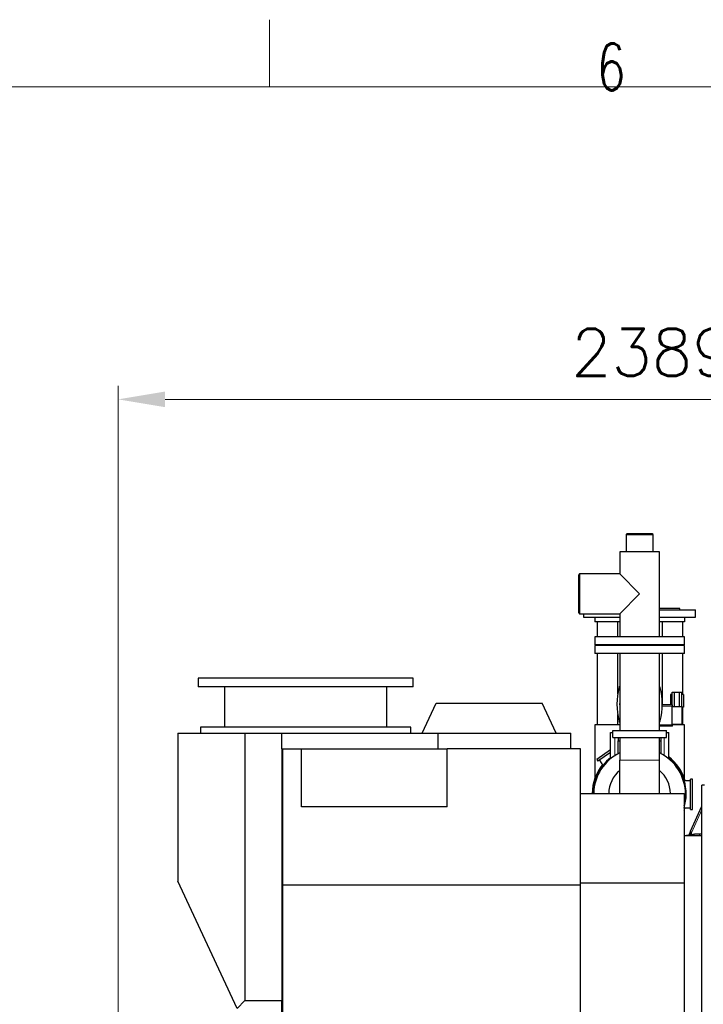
# Model space of a CAD drawing. Header units: inches. Extents: x 0 to 17820, y -10 to 12600.
# Tile 275 of 338: x 6852 to 8379, y 10402 to 12600. Entities that reach past the tile are written whole.
import ezdxf

# ---------------------------------------------------------------- set-up
doc = ezdxf.new("R2010")
doc.units = ezdxf.units.IN
for name, color, linetype, true_color in [('1', 7, 'Continuous', 0xffffff), ('210', 7, 'Continuous', 0xffffff), ('254', 7, 'Continuous', 0xffffff)]:
    doc.layers.add(name, color=color, linetype=linetype, true_color=true_color)
doc.styles.add('latin_extended', font='simplex.shx')
doc.dimstyles.get("Standard").update_dxf_attribs({"dimtxt": 0.18, "dimasz": 0.18, "dimexe": 0.18, "dimexo": 0.0625, "dimgap": 0.09, "dimtad": 0, "dimtih": 1, "dimtoh": 1, "dimdec": 4, "dimzin": 0, "dimdsep": 46, "dimtxsty": 'Standard', "dimcen": 0.09, "dimadec": 0, "dimazin": 0, "dimtfac": 1, "dimtdec": 4, "dimtofl": 0, "dimtmove": 0, "dimatfit": 3, "dimfxl": 1, "dimtolj": 1, "dimtzin": 0, "dimarcsym": 0})

# ---------------------------------------------------------------- blocks, each defined once
blk = doc.blocks.new('_U4')
at = {"layer": '254', "color": 3, "linetype": 'Continuous', "lineweight": 13, "transparency": 16777216}
for p, q in [((7072.2, 9798.3), (7072.2, 11782.4)), ((9460.7, 8944.7), (9460.7, 11782.4)), ((7177.2, 11752.4), (9355.7, 11752.4))]:
    blk.add_line(p, q, dxfattribs=at)
at = {"layer": '254', "color": 3, "transparency": 16777216}
for points in [[(7177.2, 11769.9), (7177.2, 11734.9), (7072.2, 11752.4)], [(9355.7, 11734.9), (9355.7, 11769.9), (9460.7, 11752.4)]]:
    blk.add_solid(points, dxfattribs=at)
at = {"layer": 'Defpoints', "color": 0, "transparency": 16777216}
for p in [(9460.7, 11752.4), (7072.2, 9768.3), (9460.7, 8914.7)]:
    blk.add_point(p, dxfattribs=at)
at = {"layer": '254', "color": 2, "lineweight": 13, "transparency": 16777216, "insert": (8084, 11909.9), "char_height": 105, "attachment_point": 1, "style": 'latin_extended'}
blk.add_mtext('\\A1;2389', dxfattribs=at)

msp = doc.modelspace()

# ---------------------------------------------------------------- linework, layer by layer
at = {"layer": '1', "color": 2, "linetype": 'Continuous', "lineweight": 25}
for p, q in [((8208.536, 11452.354), (8206.536, 11450.354)), ((8217.573, 11452.354), (8208.536, 11452.354)), ((8264.836, 11452.354), (8217.573, 11452.354)), ((8266.836, 11450.354), (8264.836, 11452.354)), ((8206.536, 11450.354), (8206.536, 11412.354)), ((8206.536, 11450.354), (8216.215, 11450.354)), ((8216.215, 11450.354), (8266.836, 11450.354)), ((8266.836, 11412.354), (8266.836, 11450.354)), ((8192.236, 11412.354), (8192.236, 11362.804)), ((8280.444, 11412.354), (8192.236, 11412.354)), ((8281.136, 11412.354), (8280.444, 11412.354)), ((8281.136, 11222.354), (8281.136, 11412.354)), ((8102.686, 11362.804), (8100.686, 11360.804)), ((8100.686, 11275.904), (8100.686, 11360.804)), ((8192.236, 11362.804), (8102.686, 11362.804)), ((8102.686, 11362.804), (8102.686, 11273.904)), ((8236.686, 11318.354), (8192.236, 11362.804)), ((8236.686, 11318.354), (8192.236, 11273.904)), ((8281.134, 11282.854), (8361.686, 11282.854)), ((8326.686, 11285.854), (8281.139, 11285.854)), ((8326.686, 11282.854), (8326.686, 11285.854)), ((8361.686, 11265.854), (8361.686, 11282.854)), ((8100.686, 11275.904), (8102.686, 11273.904)), ((8102.686, 11273.904), (8192.236, 11273.904)), ((8111.686, 11273.904), (8111.686, 11265.854)), ((8111.686, 11265.854), (8136.688, 11265.854)), ((8136.686, 11265.854), (8136.686, 11255.854)), ((8136.686, 11265.854), (8192.239, 11265.854)), ((8192.239, 11255.854), (8136.686, 11255.854)), ((8142.84, 11222.351), (8142.84, 11255.854)), ((8187.84, 11222.351), (8187.84, 11255.852)), ((8192.236, 11273.904), (8192.236, 11222.354)), ((8281.136, 11265.854), (8336.686, 11265.854)), ((8336.686, 11255.854), (8281.136, 11255.854)), ((8287.84, 11222.351), (8287.84, 11255.852)), ((8332.84, 11255.854), (8332.84, 11222.351)), ((8336.683, 11265.854), (8361.686, 11265.854)), ((8336.686, 11265.854), (8336.686, 11255.854)), ((8136.686, 11222.354), (8136.686, 11204.354)), ((8336.686, 11222.354), (8136.686, 11222.354)), ((8336.686, 11204.354), (8336.686, 11222.354)), ((8336.686, 11204.354), (8136.686, 11204.354)), ((8136.686, 11202.854), (8136.686, 11184.854)), ((8336.686, 11202.854), (8136.686, 11202.854)), ((8142.84, 11202.852), (8142.84, 11204.352)), ((8169.186, 11204.354), (8169.186, 11202.854)), ((8304.186, 11202.854), (8304.186, 11204.354)), ((8332.84, 11204.352), (8332.84, 11202.852)), ((8336.686, 11184.854), (8336.686, 11202.854)), ((8236.686, 11184.854), (8136.686, 11184.854)), ((8142.84, 11025.857), (8142.84, 11184.853)), ((8187.84, 11094.85), (8187.84, 11184.851)), ((8192.236, 11184.854), (8192.236, 11012.854)), ((8336.686, 11184.854), (8236.686, 11184.854)), ((8281.136, 11012.854), (8281.136, 11184.854)), ((8287.84, 11070.756), (8287.84, 11184.851)), ((8332.84, 11184.853), (8332.84, 11093.365)), ((7250.987, 11130.286), (7250.987, 11110.286)), ((7730.987, 11130.286), (7250.987, 11130.286)), ((7730.987, 11110.286), (7730.987, 11130.286)), ((7730.987, 11110.286), (7250.987, 11110.286)), ((7309.487, 11110.286), (7309.487, 11020.286)), ((7672.487, 11020.286), (7672.487, 11110.286)), ((8305.74, 11093.361), (8305.74, 11070.754)), ((8309.27, 11093.361), (8305.74, 11093.361)), ((8309.27, 11070.754), (8309.27, 11098.361)), ((8309.27, 11098.361), (8314.755, 11098.361)), ((8314.755, 11098.361), (8325.724, 11098.361)), ((8314.755, 11066.861), (8314.755, 11098.361)), ((8325.724, 11098.361), (8331.209, 11098.361)), ((8325.724, 11066.861), (8325.724, 11098.361)), ((8331.209, 11066.861), (8331.209, 11098.361)), ((8334.74, 11093.361), (8331.209, 11093.361)), ((8334.74, 11093.361), (8334.74, 11065.361)), ((7750.907, 11007.286), (7782.149, 11074.286)), ((7782.149, 11074.286), (8019.136, 11074.286)), ((8050.378, 11007.286), (8019.136, 11074.286)), ((8310.186, 11070.754), (8287.345, 11070.754)), ((8309.24, 11026.861), (8309.24, 11066.861)), ((8309.24, 11066.861), (8331.24, 11066.861)), ((8310.186, 11067.69), (8310.186, 11070.754)), ((8310.186, 11066.861), (8310.186, 11067.69)), ((8331.24, 11066.861), (8331.24, 11026.861)), ((8334.74, 11065.361), (8331.24, 11065.361)), ((8332.84, 11065.362), (8332.84, 11025.857)), ((8187.84, 11025.856), (8187.84, 11048.862)), ((7255.987, 11020.286), (7255.987, 11007.286)), ((7725.987, 11020.286), (7255.987, 11020.286)), ((7725.987, 11007.286), (7725.987, 11020.286)), ((8192.236, 11025.854), (8136.686, 11025.854)), ((8136.686, 11025.854), (8136.686, 10906.012)), ((8176.686, 11012.854), (8296.686, 11012.854)), ((8176.686, 10997.854), (8176.686, 11012.854)), ((8310.186, 11023.154), (8281.136, 11023.154)), ((8296.686, 10997.854), (8296.686, 11012.854)), ((8331.24, 11026.861), (8309.24, 11026.861)), ((8336.686, 11025.854), (8310.182, 11025.854)), ((8310.186, 11026.15), (8310.186, 11026.861)), ((8310.186, 11023.154), (8310.186, 11026.15)), ((8336.686, 10906.012), (8336.686, 11025.854)), ((7205.485, 11007.286), (7355.485, 11007.286)), ((7205.485, 11007.286), (7205.485, 10676.474)), ((7355.485, 11007.286), (7437.798, 11007.286)), ((7355.485, 11007.286), (7355.485, 10410.295)), ((7437.798, 11007.286), (7786.798, 11007.286)), ((7437.798, 10972.286), (7437.798, 11007.286)), ((7786.798, 11007.286), (8083.298, 11007.286)), ((7786.798, 10972.286), (7786.798, 11007.286)), ((8083.298, 10972.286), (8083.298, 11007.286)), ((8171.686, 11008.854), (8176.685, 11008.854)), ((8171.686, 10950.108), (8171.686, 11008.854)), ((8176.686, 10997.854), (8296.686, 10997.854)), ((8189.186, 10997.854), (8189.186, 10989.854)), ((8192.236, 10997.856), (8192.236, 10946.854)), ((8281.136, 10946.854), (8281.136, 10997.856)), ((8284.186, 10997.854), (8284.186, 10989.854)), ((8296.686, 11008.854), (8301.686, 11008.854)), ((8301.686, 10950.108), (8301.686, 11008.854)), ((7437.798, 10972.286), (7437.798, 10410.295)), ((7437.798, 10972.286), (7481.804, 10972.286)), ((7440.348, 10667.878), (7440.348, 10972.286)), ((7481.804, 10842.878), (7481.804, 10972.286)), ((7481.804, 10972.286), (7807.348, 10972.286)), ((7807.348, 10842.878), (7807.348, 10972.286)), ((8104.848, 10972.286), (7807.348, 10972.286)), ((8104.848, 10667.878), (8104.848, 10972.286)), ((8171.685, 10970.002), (8140.866, 10948.422)), ((8189.186, 10961.683), (8189.186, 10989.854)), ((8189.186, 10989.854), (8192.236, 10989.854)), ((8281.135, 10989.854), (8284.186, 10989.854)), ((8284.186, 10989.854), (8284.186, 10961.683)), ((8140.866, 10948.422), (8143.733, 10944.326)), ((8171.688, 10963.9), (8143.733, 10944.326)), ((8147.01, 10946.62), (8154.94, 10935.295)), ((8192.236, 10872.786), (8192.236, 10946.854)), ((8281.136, 10872.786), (8281.136, 10946.854)), ((8355.186, 10904.854), (8350.186, 10904.854)), ((8350.186, 10836.854), (8350.186, 10904.854)), ((8355.186, 10836.854), (8355.186, 10904.854)), ((8350.186, 10900.854), (8336.329, 10900.854)), ((8381.987, 10890.786), (8375.987, 10890.786)), ((8375.987, 10145.786), (8375.987, 10890.786)), ((8104.848, 10872.786), (8335.985, 10872.786)), ((8335.985, 10872.786), (8335.985, 10672.786)), ((7807.348, 10842.878), (7481.804, 10842.878)), ((8336.367, 10840.854), (8350.186, 10840.854)), ((8350.186, 10836.854), (8355.186, 10836.854)), ((8350.449, 10788.155), (8375.987, 10844.476)), ((8375.987, 10778.286), (8335.985, 10778.286)), ((8355.621, 10780.908), (8337.222, 10778.286)), ((8350.449, 10788.155), (8347.141, 10780.862)), ((8375.987, 10781.854), (8370.104, 10781.854)), ((7337.837, 10392.647), (7205.485, 10676.474)), ((7440.348, 10049.286), (7440.348, 10667.878)), ((8104.848, 10667.878), (7440.348, 10667.878)), ((8104.848, 10672.786), (8335.985, 10672.786)), ((8104.848, 10049.286), (8104.848, 10667.878)), ((8335.985, 10672.786), (8335.985, 10300.286)), ((7355.485, 10410.295), (7337.837, 10392.647)), ((7355.485, 10410.295), (7437.798, 10410.295)), ((7437.798, 10258.295), (7437.798, 10410.295))]:
    msp.add_line(p, q, dxfattribs=at)
at = {"layer": '1', "color": 110, "linetype": 'Continuous', "lineweight": 13}
for p, q in [((8310.186, 11067.69), (8287.29, 11067.69)), ((8310.186, 11026.15), (8281.136, 11026.15)), ((8181.686, 10957.348), (8181.686, 10997.853)), ((8291.686, 10957.348), (8291.686, 10997.853)), ((8281.136, 10946.854), (8192.236, 10946.854)), ((8375.986, 10836.357), (8352.495, 10784.549)), ((8352.495, 10784.549), (8352.279, 10780.431)), ((8355.629, 10780.909), (8355.621, 10780.908)), ((8370.104, 10781.854), (8370.104, 10778.286))]:
    msp.add_line(p, q, dxfattribs=at)
at = {"layer": '1', "color": 2, "linetype": 'Continuous', "lineweight": 25}
for centre, radius, start, end in [((8332.319, 11071.854), 146.297, 165.151721, 194.848279), ((8202.186, 11106.354), 11.668, 148.509855, 165.151721), ((8271.186, 11106.354), 11.668, 14.848279, 31.490145), ((8141.052, 11071.854), 146.297, 345.151721, 14.848279), ((8236.686, 11071.854), 44.614, 175.08375, 184.921875), ((8236.686, 11071.854), 44.614, 355.078125, 4.91625), ((8202.186, 11037.354), 11.668, 194.848279, 211.490145), ((8271.186, 11037.354), 11.668, 328.509855, 345.151721), ((8236.686, 10870.854), 104, 128.680022, 178.935335), ((8236.686, 10870.854), 102.5, 115.700625, 178.925625), ((8236.686, 10870.854), 102.5, 0, 64.305), ((8236.686, 10870.854), 106, 16.441875, 52.183125), ((8236.686, 10870.854), 104, 342.710837, 51.319978), ((8236.686, 10870.854), 106, 141.435, 178.95375), ((8236.686, 10870.854), 69, 130.10625, 178.396875), ((8236.686, 10870.854), 69, 1.60875, 49.899375), ((8236.686, 10870.854), 102.5, 345.645, 0), ((8236.686, 10870.854), 106, 339.525, 343.56375), ((8356.249, 10776.732), 10, 155.608553, 163.134331)]:
    msp.add_arc(centre, radius, start, end, dxfattribs=at)
at = {"layer": '1', "color": 110, "linetype": 'Continuous', "lineweight": 13}
for centre, major_axis, ratio, start_param, end_param in [((8367.571, 10801.702), (21.308, 24.447), 0.00412148, 2.3520688, 2.67656986), ((8359.556, 10784.026), (9.107, -4.13), 0.32653151, 3.14159265, 3.9852637), ((8356.468, 10774.968), (-0.846, 5.94), 0.53221881, 0, 0.90438246)]:
    msp.add_ellipse(centre, major_axis=major_axis, ratio=ratio, start_param=start_param, end_param=end_param, dxfattribs=at)
at = {"layer": '1', "color": 2, "linetype": 'Continuous', "lineweight": 25}
msp.add_open_spline([(8370.104, 10781.854), (8362.268, 10781.85), (8355.628, 10780.909)], degree=2, dxfattribs=at)
at = {"layer": '210', "color": 7, "linetype": 'Continuous', "lineweight": 18}
for p, q in [((7410, 12450), (7410, 12600)), ((150, 12450), (17670, 12450))]:
    msp.add_line(p, q, dxfattribs=at)

# ---------------------------------------------------------------- texts
at = {"layer": '210', "color": 211, "linetype": 'Continuous', "lineweight": 18, "insert": (8141.496, 12441.977), "char_height": 105, "attachment_point": 7, "line_spacing_factor": 0.963855, "style": 'latin_extended'}
msp.add_mtext('\\W0.7067;6', dxfattribs=at)

# ---------------------------------------------------------------- dimensions: what is measured, and where the dimension line sits
at = {"layer": '254', "color": 2, "linetype": 'Continuous', "lineweight": 13}
dim = msp.add_linear_dim(base=(9460.738, 11752.354), p1=(7072.176, 9768.344), p2=(9460.738, 8914.746), dimstyle='Standard', override={"dimscale": 30, "dimtxt": 3.5, "dimasz": 3.5, "dimexe": 1, "dimexo": 1, "dimgap": 1.75, "dimtad": 1, "dimtih": 1, "dimtoh": 0, "dimdec": 0, "dimlfac": 1, "dimzin": 8, "dimdsep": 46, "dimlunit": 2, "dimtxsty": 'latin_extended', "dimsah": 1, "dimse1": 0, "dimse2": 0, "dimsd1": 0, "dimsd2": 0, "dimclrd": 3, "dimclre": 3, "dimclrt": 2, "dimtol": 0, "dimtm": -0.1, "dimtfac": 0.714286, "dimtdec": 3, "dimtofl": 1, "dimtmove": 0, "dimtzin": 8, "dimlwd": 13, "dimlwe": 13}, dxfattribs=at)
dim.commit()
dim.dimension.update_dxf_attribs({"geometry": '_U4', "text_midpoint": (8266.457, 11752.354), "dimtype": 160})

doc.saveas('drawing.dxf')
